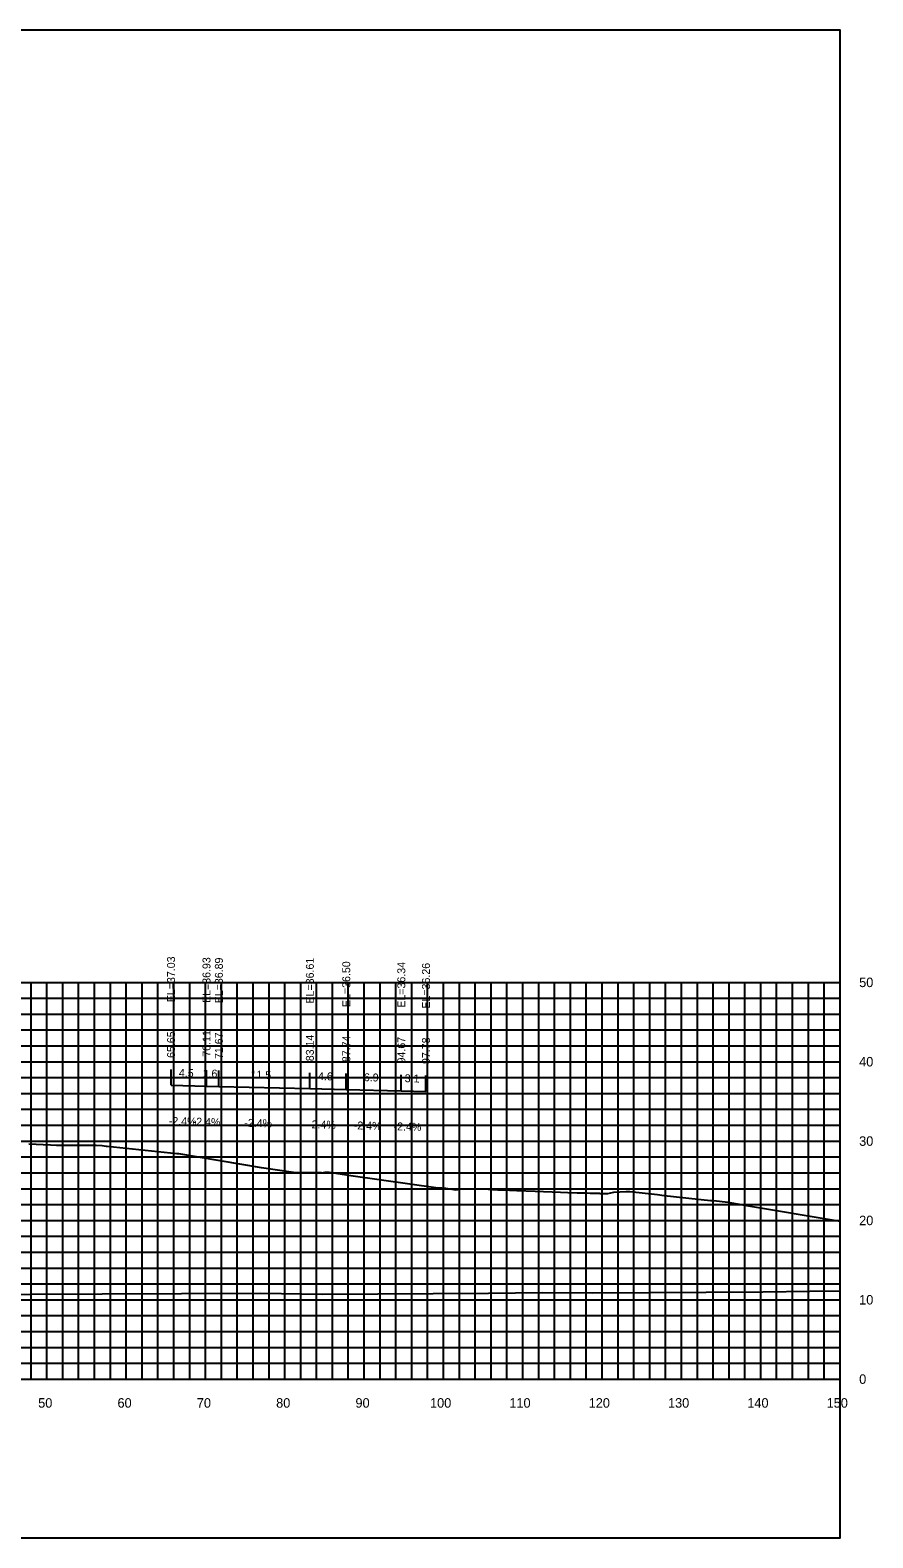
# Model space of a CAD drawing. Extents: x 1800880 to 1818864, y 245271 to 250560.
# Drawn here: x 1809272.1 to 1809378.3, y 246981.6 to 247171.6 of the extents above; entities that cross this region are included whole.
import ezdxf

# ---------------------------------------------------------------- set-up
doc = ezdxf.new("R2010")
doc.units = 0
for name, color, linetype in [('33', 7, 'Continuous'), ('ANNO-TXT', 7, 'Continuous'), ('CL-CNST', 7, 'Continuous'), ('DESIGN - DRAINAGE - Bridges', 7, 'Continuous'), ('Level 37', 7, 'Continuous'), ('Level 46', 7, 'Continuous'), ('Level 62', 7, 'Continuous'), ('SHT-BDR', 7, 'Continuous')]:
    doc.layers.add(name, color=color, linetype=linetype)

msp = doc.modelspace()

# ---------------------------------------------------------------- linework, layer by layer
at = {"layer": 'CL-CNST'}
msp.add_lwpolyline([(1809271.91, 247031.26), (1809274.65, 247031.11), (1809275.41, 247031.07), (1809278.88, 247031.1), (1809279.91, 247031.1), (1809279.96, 247031.1), (1809280.4, 247031.1), (1809281.18, 247031.02), (1809281.68, 247030.96), (1809281.78, 247030.95), (1809290.59, 247030.02), (1809290.78, 247030.02), (1809301.23, 247028.27), (1809301.56, 247028.22), (1809305.3, 247027.67), (1809308.77, 247027.63), (1809308.88, 247027.61), (1809309.27, 247027.66), (1809309.39, 247027.66), (1809309.63, 247027.66), (1809309.78, 247027.66), (1809312.5, 247027.28), (1809323.51, 247025.71), (1809323.53, 247025.71), (1809323.55, 247025.71), (1809323.63, 247025.71), (1809323.76, 247025.7), (1809323.77, 247025.7), (1809323.97, 247025.69), (1809324.25, 247025.68), (1809324.48, 247025.67), (1809325.76, 247025.46), (1809326.56, 247025.58), (1809329.81, 247025.52), (1809330.38, 247025.5), (1809330.41, 247025.5), (1809330.45, 247025.49), (1809330.49, 247025.49), (1809330.55, 247025.49), (1809330.61, 247025.49), (1809330.68, 247025.48), (1809330.77, 247025.48), (1809330.89, 247025.48), (1809331.05, 247025.47), (1809331.26, 247025.46), (1809331.58, 247025.45), (1809332.04, 247025.44), (1809332.53, 247025.42), (1809333.45, 247025.38), (1809335.74, 247025.28), (1809338.95, 247025.14), (1809339.86, 247025.12), (1809341.05, 247025.09), (1809341.79, 247025.07), (1809342.3, 247025.06), (1809342.67, 247025.05), (1809342.94, 247025.04), (1809343.16, 247025.03), (1809343.34, 247025.03), (1809343.48, 247025.03), (1809343.6, 247025.02), (1809343.71, 247025.02), (1809343.8, 247025.02), (1809343.87, 247025.02), (1809343.94, 247025.01), (1809344, 247025.01), (1809344.05, 247025.01), (1809344.93, 247024.99), (1809345.67, 247025.17), (1809347.19, 247025.24), (1809347.27, 247025.24), (1809347.67, 247025.25), (1809351.16, 247024.86), (1809352.01, 247024.76), (1809357.84, 247024.09), (1809358.29, 247024.09), (1809360.05, 247023.92), (1809362.4, 247023.48), (1809374.2, 247021.52)], dxfattribs=at)
at = {"layer": 'DESIGN - DRAINAGE - Bridges'}
for p, q in [((1809374.2, 247001.6), (1809374.2, 247051.6)), ((1809374.26, 247051.6), (1809374.2, 247051.6)), ((1809374.26, 247041.6), (1809374.2, 247041.6)), ((1809374.26, 247031.6), (1809374.2, 247031.6)), ((1809374.26, 247021.6), (1809374.2, 247021.6)), ((1809374.26, 247011.6), (1809374.2, 247011.6)), ((1809074.2, 247001.6), (1809374.2, 247001.6)), ((1809274.2, 247001.54), (1809274.2, 247001.6)), ((1809284.2, 247001.54), (1809284.2, 247001.6)), ((1809294.2, 247001.54), (1809294.2, 247001.6)), ((1809304.2, 247001.54), (1809304.2, 247001.6)), ((1809314.2, 247001.54), (1809314.2, 247001.6)), ((1809324.2, 247001.54), (1809324.2, 247001.6)), ((1809334.2, 247001.54), (1809334.2, 247001.6)), ((1809344.2, 247001.54), (1809344.2, 247001.6)), ((1809354.2, 247001.54), (1809354.2, 247001.6)), ((1809364.2, 247001.54), (1809364.2, 247001.6)), ((1809374.2, 247001.54), (1809374.2, 247001.6)), ((1809374.26, 247001.6), (1809374.2, 247001.6))]:
    msp.add_line(p, q, dxfattribs=at)
at = {"layer": 'Level 37'}
for p, q in [((1809289.85, 247038.63), (1809289.85, 247040.63)), ((1809294.32, 247038.52), (1809294.32, 247040.52)), ((1809295.88, 247038.49), (1809295.88, 247040.49)), ((1809307.35, 247038.21), (1809307.35, 247040.21)), ((1809311.94, 247038.1), (1809311.94, 247040.1)), ((1809318.88, 247037.93), (1809318.88, 247039.93)), ((1809321.99, 247037.86), (1809321.99, 247039.86))]:
    msp.add_line(p, q, dxfattribs=at)
msp.add_lwpolyline([(1809074.2, 246981.6), (1809374.2, 246981.6), (1809374.2, 247171.6), (1809074.2, 247171.6)], close=True, dxfattribs=at)
at = {"layer": 'Level 46'}
for p, q in [((1809074.2, 247051.6), (1809374.2, 247051.6)), ((1809272.2, 247001.6), (1809272.2, 247051.6)), ((1809274.2, 247001.6), (1809274.2, 247051.6)), ((1809276.2, 247001.6), (1809276.2, 247051.6)), ((1809278.2, 247001.6), (1809278.2, 247051.6)), ((1809280.2, 247001.6), (1809280.2, 247051.6)), ((1809282.2, 247001.6), (1809282.2, 247051.6)), ((1809284.2, 247001.6), (1809284.2, 247051.6)), ((1809286.2, 247001.6), (1809286.2, 247051.6)), ((1809288.2, 247001.6), (1809288.2, 247051.6)), ((1809290.2, 247001.6), (1809290.2, 247051.6)), ((1809292.2, 247001.6), (1809292.2, 247051.6)), ((1809294.2, 247001.6), (1809294.2, 247051.6)), ((1809296.2, 247001.6), (1809296.2, 247051.6)), ((1809298.2, 247001.6), (1809298.2, 247051.6)), ((1809300.2, 247001.6), (1809300.2, 247051.6)), ((1809302.2, 247001.6), (1809302.2, 247051.6)), ((1809304.2, 247001.6), (1809304.2, 247051.6)), ((1809306.2, 247001.6), (1809306.2, 247051.6)), ((1809308.2, 247001.6), (1809308.2, 247051.6)), ((1809310.2, 247001.6), (1809310.2, 247051.6)), ((1809312.2, 247001.6), (1809312.2, 247051.6)), ((1809314.2, 247001.6), (1809314.2, 247051.6)), ((1809316.2, 247001.6), (1809316.2, 247051.6)), ((1809318.2, 247001.6), (1809318.2, 247051.6)), ((1809320.2, 247001.6), (1809320.2, 247051.6)), ((1809322.2, 247001.6), (1809322.2, 247051.6)), ((1809324.2, 247001.6), (1809324.2, 247051.6)), ((1809326.2, 247001.6), (1809326.2, 247051.6)), ((1809328.2, 247001.6), (1809328.2, 247051.6)), ((1809330.2, 247001.6), (1809330.2, 247051.6)), ((1809332.2, 247001.6), (1809332.2, 247051.6)), ((1809334.2, 247001.6), (1809334.2, 247051.6)), ((1809336.2, 247001.6), (1809336.2, 247051.6)), ((1809338.2, 247001.6), (1809338.2, 247051.6)), ((1809340.2, 247001.6), (1809340.2, 247051.6)), ((1809342.2, 247001.6), (1809342.2, 247051.6)), ((1809344.2, 247001.6), (1809344.2, 247051.6)), ((1809346.2, 247001.6), (1809346.2, 247051.6)), ((1809348.2, 247001.6), (1809348.2, 247051.6)), ((1809350.2, 247001.6), (1809350.2, 247051.6)), ((1809352.2, 247001.6), (1809352.2, 247051.6)), ((1809354.2, 247001.6), (1809354.2, 247051.6)), ((1809356.2, 247001.6), (1809356.2, 247051.6)), ((1809358.2, 247001.6), (1809358.2, 247051.6)), ((1809360.2, 247001.6), (1809360.2, 247051.6)), ((1809362.2, 247001.6), (1809362.2, 247051.6)), ((1809364.2, 247001.6), (1809364.2, 247051.6)), ((1809366.2, 247001.6), (1809366.2, 247051.6)), ((1809368.2, 247001.6), (1809368.2, 247051.6)), ((1809370.2, 247001.6), (1809370.2, 247051.6)), ((1809372.2, 247001.6), (1809372.2, 247051.6)), ((1809374.2, 247001.6), (1809374.2, 247051.6)), ((1809074.2, 247049.6), (1809374.2, 247049.6)), ((1809074.2, 247047.6), (1809374.2, 247047.6)), ((1809074.2, 247045.6), (1809374.2, 247045.6)), ((1809074.2, 247043.6), (1809374.2, 247043.6)), ((1809074.2, 247041.6), (1809374.2, 247041.6)), ((1809074.2, 247039.6), (1809374.2, 247039.6)), ((1809074.2, 247037.6), (1809374.2, 247037.6)), ((1809074.2, 247035.6), (1809374.2, 247035.6)), ((1809074.2, 247033.6), (1809374.2, 247033.6)), ((1809074.2, 247031.6), (1809374.2, 247031.6)), ((1809074.2, 247029.6), (1809374.2, 247029.6)), ((1809074.2, 247027.6), (1809374.2, 247027.6)), ((1809074.2, 247025.6), (1809374.2, 247025.6)), ((1809074.2, 247023.6), (1809374.2, 247023.6)), ((1809074.2, 247021.6), (1809374.2, 247021.6)), ((1809074.2, 247019.6), (1809374.2, 247019.6)), ((1809074.2, 247017.6), (1809374.2, 247017.6)), ((1809074.2, 247015.6), (1809374.2, 247015.6)), ((1809074.2, 247013.6), (1809374.2, 247013.6)), ((1809074.2, 247011.6), (1809374.2, 247011.6)), ((1809074.2, 247009.6), (1809374.2, 247009.6)), ((1809074.2, 247007.6), (1809374.2, 247007.6)), ((1809074.2, 247005.6), (1809374.2, 247005.6)), ((1809074.2, 247003.6), (1809374.2, 247003.6)), ((1809074.2, 247001.6), (1809374.2, 247001.6))]:
    msp.add_line(p, q, dxfattribs=at)
at = {"layer": 'Level 62'}
for points in [[(1809289.85, 247038.63), (1809294.32, 247038.52), (1809295.88, 247038.49), (1809307.35, 247038.21), (1809311.94, 247038.1), (1809318.88, 247037.93), (1809321.99, 247037.86)], [(1809074.2, 247013), (1809086.9, 247012.88), (1809093.06, 247012.85), (1809114.65, 247012.68), (1809124.17, 247012.65), (1809142.41, 247012.48), (1809154.58, 247012.46), (1809170.16, 247012.36), (1809184.49, 247012.36), (1809197.92, 247012.27), (1809214.02, 247012.29), (1809225.67, 247012.21), (1809243.28, 247012.26), (1809253.43, 247012.23), (1809272.31, 247012.32), (1809281.18, 247012.33), (1809301.17, 247012.44), (1809308.94, 247012.31), (1809329.89, 247012.43), (1809336.7, 247012.51), (1809342.97, 247012.46), (1809364.45, 247012.59), (1809370.39, 247012.7), (1809374.2, 247012.72)]]:
    msp.add_lwpolyline(points, dxfattribs=at)

# ---------------------------------------------------------------- texts
for s, p in [('50', (1809273.1, 246998)), ('60', (1809283.1, 246998)), ('70', (1809293.1, 246998)), ('80', (1809303.1, 246998)), ('90', (1809313.1, 246998)), ('100', (1809322.5, 246998)), ('110', (1809332.5, 246998)), ('120', (1809342.5, 246998)), ('130', (1809352.5, 246998)), ('140', (1809362.5, 246998)), ('150', (1809372.5, 246998))]:
    msp.add_text(s, height=1.2).set_placement(p)
at = {"layer": '33'}
for s, p in [('50', (1809376.6, 247051)), ('40', (1809376.6, 247041)), ('30', (1809376.6, 247031)), ('20', (1809376.6, 247021)), ('10', (1809376.6, 247011)), ('0', (1809376.6, 247001))]:
    msp.add_text(s, height=1.2, dxfattribs=at).set_placement(p)
at = {"layer": 'ANNO-TXT'}
for s, p in [('4.5', (1809290.83, 247039.71)), ('1.6', (1809293.82, 247039.64)), ('11.5', (1809299.86, 247039.49)), ('4.6', (1809308.37, 247039.29)), ('6.9', (1809314.15, 247039.15)), ('3.1', (1809319.3, 247039.02)), ('-2.4%', (1809289.56, 247033.64)), ('-2.4%', (1809292.57, 247033.56)), ('-2.4%', (1809299.08, 247033.41)), ('-2.4%', (1809307.12, 247033.22)), ('-2.4%', (1809312.88, 247033.08)), ('-2.4%', (1809317.9, 247032.96))]:
    msp.add_text(s, height=1, rotation=358.6248, dxfattribs=at).set_placement(p)
at = {"layer": 'SHT-BDR'}
for s, p in [('EL=37.03', (1809290.35, 247049.1)), ('EL=36.93', (1809294.82, 247049)), ('EL=36.89', (1809296.38, 247048.96)), ('EL=36.61', (1809307.85, 247048.94)), ('EL=36.50', (1809312.44, 247048.49)), ('EL=36.34', (1809319.38, 247048.41)), ('EL=36.26', (1809322.49, 247048.29)), ('65.65', (1809290.35, 247042.08)), ('70.11', (1809294.82, 247042.23)), ('71.67', (1809296.38, 247041.94)), ('83.14', (1809307.85, 247041.66)), ('87.74', (1809312.44, 247041.55)), ('94.67', (1809319.38, 247041.38)), ('97.78', (1809322.49, 247041.31))]:
    msp.add_text(s, height=1, rotation=90, dxfattribs=at).set_placement(p)

doc.saveas('drawing.dxf')
